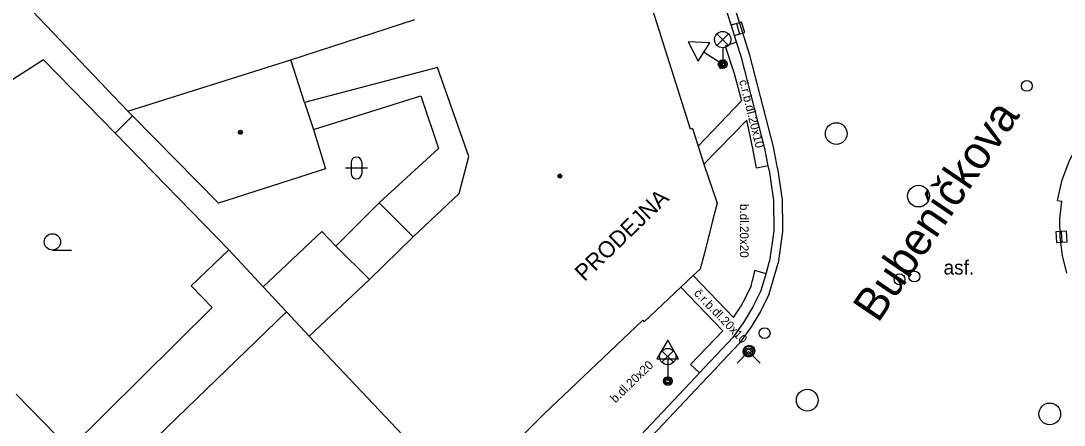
# Model space of a CAD drawing. Extents: x -596229 to -595156, y -1161237 to -1159376.
# Drawn here: x -595820.24 to -595772.39, y -1160404.41 to -1160385.85 of the extents above; entities that cross this region are included whole.
import ezdxf

# ---------------------------------------------------------------- set-up
doc = ezdxf.new("R2010")
doc.units = 0
for name, color, linetype in [('DOP - kresba z DSPS bez souradnic', 7, 'Continuous'), ('DOP - rozhrani ploch obecne', 7, 'Continuous'), ('Level 27', 7, 'Continuous'), ('Level 28', 7, 'Continuous'), ('Level 31', 7, 'Continuous'), ('Level 33', 7, 'Continuous'), ('Level 34', 7, 'Continuous'), ('Level 36', 7, 'Continuous'), ('Level 39', 7, 'Continuous'), ('Nazvy ulic', 7, 'Continuous'), ('TM - budovy zdene_ betonove - VP', 7, 'Continuous'), ('TM - komunikace - VP', 7, 'Continuous'), ('TM - popis objektu', 7, 'Continuous'), ('TM - popis povrchu', 7, 'Continuous'), ('TM - rozhrani mezi zpev. plochami mezi sebou - VP', 7, 'Continuous'), ('TM - vstup do budovy - zdene_ betonove', 7, 'Continuous')]:
    doc.layers.add(name, color=color, linetype=linetype)

msp = doc.modelspace()

# ---------------------------------------------------------------- linework, layer by layer
at = {"layer": 'DOP - kresba z DSPS bez souradnic'}
for points in [[(-595806.81, -1160390.84), (-595801.9, -1160389.3)], [(-595801.9, -1160389.3), (-595801.08, -1160391.71)], [(-595801.08, -1160391.71), (-595803.8, -1160394.21)], [(-595803.8, -1160394.21), (-595805.79, -1160396.2)], [(-595803.8, -1160394.21), (-595802.25, -1160395.77)], [(-595806.43, -1160395.53), (-595809.12, -1160398.06)], [(-595805.79, -1160396.2), (-595806.43, -1160395.53)], [(-595804.25, -1160397.73), (-595805.79, -1160396.2)], [(-595809.12, -1160398.06), (-595808.05, -1160399.22)]]:
    msp.add_lwpolyline(points, dxfattribs=at)
at = {"layer": 'DOP - rozhrani ploch obecne'}
for points in [[(-595819.2, -1160387.64), (-595829.18, -1160394.04)], [(-595815.92, -1160391.01), (-595819.2, -1160387.64)], [(-595815.12, -1160390.22), (-595815.92, -1160391.01)], [(-595815.92, -1160391.01), (-595810.7, -1160396.37)], [(-595812.42, -1160398.02), (-595810.7, -1160396.37)], [(-595810.7, -1160396.37), (-595809.12, -1160398.06)], [(-595811.46, -1160399.01), (-595812.42, -1160398.02)], [(-595818, -1160405.5), (-595811.46, -1160399.01)]]:
    msp.add_lwpolyline(points, dxfattribs=at)
at = {"layer": 'Level 27'}
for p, q in [((-595787.422, -1160385.981), (-595787.278, -1160386.459)), ((-595772.527, -1160395.521), (-595772.493, -1160396.019))]:
    msp.add_line(p, q, dxfattribs=at)
for points in [[(-595787.662, -1160386.053), (-595787.517, -1160386.532), (-595787.038, -1160386.387), (-595787.183, -1160385.908)], [(-595772.776, -1160395.537), (-595772.743, -1160396.036), (-595772.244, -1160396.003), (-595772.277, -1160395.504)]]:
    msp.add_lwpolyline(points, close=True, dxfattribs=at)
for centre in [(-595782.84, -1160391.03), (-595779.07, -1160393.9), (-595784.17, -1160403.27), (-595773.05, -1160403.9)]:
    msp.add_circle(centre, 0.5, dxfattribs=at)
at = {"layer": 'Level 28'}
for centre in [(-595779.94, -1160397.72), (-595779.26, -1160397.59), (-595786.13, -1160400.19), (-595786.83, -1160401)]:
    msp.add_circle(centre, 0.25, dxfattribs=at)
at = {"layer": 'Level 31'}
msp.add_lwpolyline([(-595787.39, -1160401.57), (-595786.86, -1160401.04), (-595786.33, -1160401.57)], dxfattribs=at)
for centre, radius in [((-595774.1, -1160388.84), 0.25), ((-595786.86, -1160401.04), 0.25), ((-595786.86, -1160401.04), 0.18), ((-595786.86, -1160401.04), 0.11)]:
    msp.add_circle(centre, radius, dxfattribs=at)
at = {"layer": 'Level 33'}
for p, q in [((-595788.315, -1160386.98), (-595787.785, -1160386.45)), ((-595788.315, -1160386.45), (-595787.785, -1160386.98)), ((-595788.05, -1160387.09), (-595788.05, -1160387.84)), ((-595790.835, -1160401.53), (-595790.305, -1160401)), ((-595790.835, -1160401), (-595790.305, -1160401.53)), ((-595790.57, -1160401.64), (-595790.57, -1160402.39))]:
    msp.add_line(p, q, dxfattribs=at)
for centre, radius in [((-595788.05, -1160386.715), 0.375), ((-595788.05, -1160387.84), 0.2), ((-595788.05, -1160387.84), 0.145), ((-595788.05, -1160387.84), 0.0876), ((-595790.57, -1160401.265), 0.375), ((-595790.57, -1160402.39), 0.2), ((-595790.57, -1160402.39), 0.145), ((-595790.57, -1160402.39), 0.0876)]:
    msp.add_circle(centre, radius, dxfattribs=at)
at = {"layer": 'Level 34'}
for p, q in [((-595788.906, -1160387.289), (-595788.05, -1160387.84)), ((-595788.185, -1160388.05), (-595787.915, -1160387.63)), ((-595790.57, -1160401.372), (-595790.57, -1160402.39))]:
    msp.add_line(p, q, dxfattribs=at)
for points in [[(-595789.177, -1160387.709), (-595788.635, -1160386.869), (-595789.634, -1160386.82)], [(-595791.07, -1160401.372), (-595790.07, -1160401.372), (-595790.57, -1160400.506)]]:
    msp.add_lwpolyline(points, close=True, dxfattribs=at)
at = {"layer": 'Level 36'}
for p, q in [((-595805.096, -1160392.356), (-595805.096, -1160392.856)), ((-595804.596, -1160392.356), (-595804.596, -1160392.856)), ((-595805.346, -1160392.606), (-595804.346, -1160392.606)), ((-595818.79, -1160396.375), (-595817.915, -1160396.375))]:
    msp.add_line(p, q, dxfattribs=at)
msp.add_circle((-595818.79, -1160396), 0.375, dxfattribs=at)
for centre, start, end in [((-595804.846, -1160392.356), 0, 180), ((-595804.846, -1160392.856), 180, 0)]:
    msp.add_arc(centre, 0.25, start, end, dxfattribs=at)
at = {"layer": 'Level 39'}
for centre, radius in [((-595810.17, -1160390.97), 0.09), ((-595810.17, -1160390.97), 0.0398), ((-595795.52, -1160392.98), 0.09), ((-595795.52, -1160392.98), 0.0398)]:
    msp.add_circle(centre, radius, dxfattribs=at)
at = {"layer": 'TM - budovy zdene_ betonove - VP'}
for points in [[(-595789.44, -1160390.8), (-595789.53, -1160390.83), (-595791.55, -1160384.43)], [(-595820.03, -1160385.07), (-595815.33, -1160390)], [(-595807.85, -1160387.64), (-595802.17, -1160385.8)], [(-595815.33, -1160390), (-595807.85, -1160387.64)], [(-595807.23, -1160389.61), (-595807.85, -1160387.64)], [(-595801.13, -1160387.99), (-595807.23, -1160389.61)], [(-595799.69, -1160392.08), (-595801.13, -1160387.99)], [(-595807.23, -1160389.61), (-595806.81, -1160390.84)], [(-595815.12, -1160390.22), (-595815.33, -1160390)], [(-595811.17, -1160394.23), (-595815.12, -1160390.22)], [(-595806.81, -1160390.84), (-595806.26, -1160392.65)], [(-595789.44, -1160390.8), (-595789.18, -1160391.61)], [(-595789.18, -1160391.61), (-595788.91, -1160392.43)], [(-595800.14, -1160393.78), (-595799.69, -1160392.08)], [(-595806.26, -1160392.65), (-595811.17, -1160394.23)], [(-595788.91, -1160392.43), (-595788.31, -1160394.23), (-595788.53, -1160395.09)], [(-595802.25, -1160395.77), (-595800.14, -1160393.78)], [(-595804.25, -1160397.73), (-595802.25, -1160395.77)], [(-595788.86, -1160396.4), (-595789.08, -1160397.25), (-595789.4, -1160397.55)], [(-595789.4, -1160397.55), (-595789.97, -1160398.08)], [(-595807.01, -1160400.33), (-595804.25, -1160397.73)], [(-595789.97, -1160398.08), (-595791.65, -1160399.67)], [(-595816.33, -1160407.21), (-595808.05, -1160399.22)], [(-595808.05, -1160399.22), (-595807.01, -1160400.33)], [(-595796.25, -1160403.91), (-595791.72, -1160399.6), (-595791.65, -1160399.67)], [(-595807.01, -1160400.33), (-595800.05, -1160407.71)], [(-595820.45, -1160402.99), (-595818, -1160405.5)]]:
    msp.add_lwpolyline(points, dxfattribs=at)
at = {"layer": 'TM - komunikace - VP'}
for points in [[(-595787.42, -1160386.84), (-595787.5, -1160386.58), (-595790.28, -1160377.76), (-595790.49, -1160377.09), (-595790.76, -1160376.2)], [(-595785.96, -1160392.51), (-595786.11, -1160391.72), (-595787.19, -1160387.54), (-595787.42, -1160386.84)], [(-595785.92, -1160392.71), (-595785.96, -1160392.51)], [(-595785.92, -1160392.71), (-595785.72, -1160394.1), (-595785.71, -1160395.49), (-595785.9, -1160396.88)], [(-595786.05, -1160397.47), (-595785.9, -1160396.88)], [(-595786.29, -1160398.22), (-595786.05, -1160397.47)], [(-595786.29, -1160398.22), (-595786.66, -1160398.98), (-595787.09, -1160399.71), (-595787.59, -1160400.39)], [(-595789.12, -1160402.02), (-595788.62, -1160401.49), (-595788.33, -1160401.18), (-595787.59, -1160400.39)], [(-595793.58, -1160406.76), (-595789.31, -1160402.23), (-595789.27, -1160402.18), (-595789.12, -1160402.02)]]:
    msp.add_lwpolyline(points, dxfattribs=at)
at = {"layer": 'TM - rozhrani mezi zpev. plochami mezi sebou - VP'}
for points in [[(-595785.72, -1160391.64), (-595786.81, -1160387.43), (-595789.9, -1160377.64)], [(-595787.94, -1160387.01), (-595787.53, -1160388.27), (-595787.18, -1160389.52), (-595789.18, -1160391.61)], [(-595787.42, -1160386.84), (-595787.94, -1160387.01)], [(-595786.95, -1160390.41), (-595788.91, -1160392.43)], [(-595786.66, -1160391.71), (-595786.95, -1160390.41)], [(-595772.69, -1160394.1), (-595772.48, -1160393.16), (-595772.14, -1160392.26), (-595771.69, -1160391.42), (-595771.12, -1160390.62)], [(-595786.5, -1160392.61), (-595786.66, -1160391.71)], [(-595785.53, -1160392.62), (-595785.72, -1160391.64)], [(-595785.96, -1160392.51), (-595786.5, -1160392.61)], [(-595785.53, -1160392.62), (-595785.32, -1160394.07), (-595785.31, -1160395.34), (-595785.31, -1160395.53), (-595785.51, -1160396.98)], [(-595772.69, -1160394.1), (-595772.5, -1160394.13)], [(-595772.26, -1160397.43), (-595772.47, -1160396.62), (-595772.57, -1160395.79), (-595772.58, -1160394.96), (-595772.5, -1160394.13)], [(-595785.92, -1160398.38), (-595785.51, -1160396.98)], [(-595789.4, -1160397.55), (-595787.55, -1160399.48)], [(-595786.68, -1160397.78), (-595786.62, -1160397.55)], [(-595786.62, -1160397.55), (-595786.57, -1160397.31)], [(-595786.05, -1160397.47), (-595786.57, -1160397.31)], [(-595788.04, -1160400.09), (-595789.97, -1160398.08)], [(-595786.75, -1160398.02), (-595786.99, -1160398.52), (-595787.25, -1160399.01)], [(-595786.75, -1160398.02), (-595786.68, -1160397.78)], [(-595785.92, -1160398.38), (-595786.31, -1160399.19), (-595786.77, -1160399.95), (-595787.3, -1160400.67)], [(-595787.55, -1160399.48), (-595787.25, -1160399.01)], [(-595789.52, -1160401.63), (-595788.04, -1160400.09)], [(-595787.3, -1160400.67), (-595788.32, -1160401.76), (-595788.4, -1160401.84)], [(-595788.4, -1160401.84), (-595789.02, -1160402.5), (-595794.08, -1160407.87), (-595794.78, -1160408.6), (-595796.84, -1160410.77), (-595797.53, -1160411.51), (-595801.31, -1160415.08), (-595802.07, -1160415.83), (-595803.86, -1160417.52), (-595804.6, -1160418.22), (-595805.69, -1160419.25)], [(-595789.12, -1160402.02), (-595789.52, -1160401.63)]]:
    msp.add_lwpolyline(points, dxfattribs=at)
at = {"layer": 'TM - vstup do budovy - zdene_ betonove'}
for points in [[(-595788.53, -1160395.09), (-595788.86, -1160396.4)], [(-595797.28, -1160404.94), (-595796.25, -1160403.91)]]:
    msp.add_lwpolyline(points, dxfattribs=at)

# ---------------------------------------------------------------- texts
at = {"layer": 'Nazvy ulic'}
msp.add_text('Bubeníčkova', height=1.5, rotation=55.7131, dxfattribs=at).set_placement((-595780.924, -1160399.765))
at = {"layer": 'TM - popis objektu'}
msp.add_text('PRODEJNA', height=0.75, rotation=44.04, dxfattribs=at).set_placement((-595794.39, -1160397.85))
at = {"layer": 'TM - popis povrchu'}
for s, rotation, p in [('č.r.b.dl.20x10', 284, (-595787.3, -1160388.61)), ('b.dl.20x20', 270, (-595787.26, -1160394.26)), ('č.r.b.dl.20x10', 314, (-595789.4, -1160398.39)), ('b.dl.20x20', 44.0852, (-595792.97, -1160403.42))]:
    msp.add_text(s, height=0.4, rotation=rotation, dxfattribs=at).set_placement(p)
msp.add_text('asf.', height=0.65, dxfattribs=at).set_placement((-595777.92, -1160397.5))

doc.saveas('drawing.dxf')
